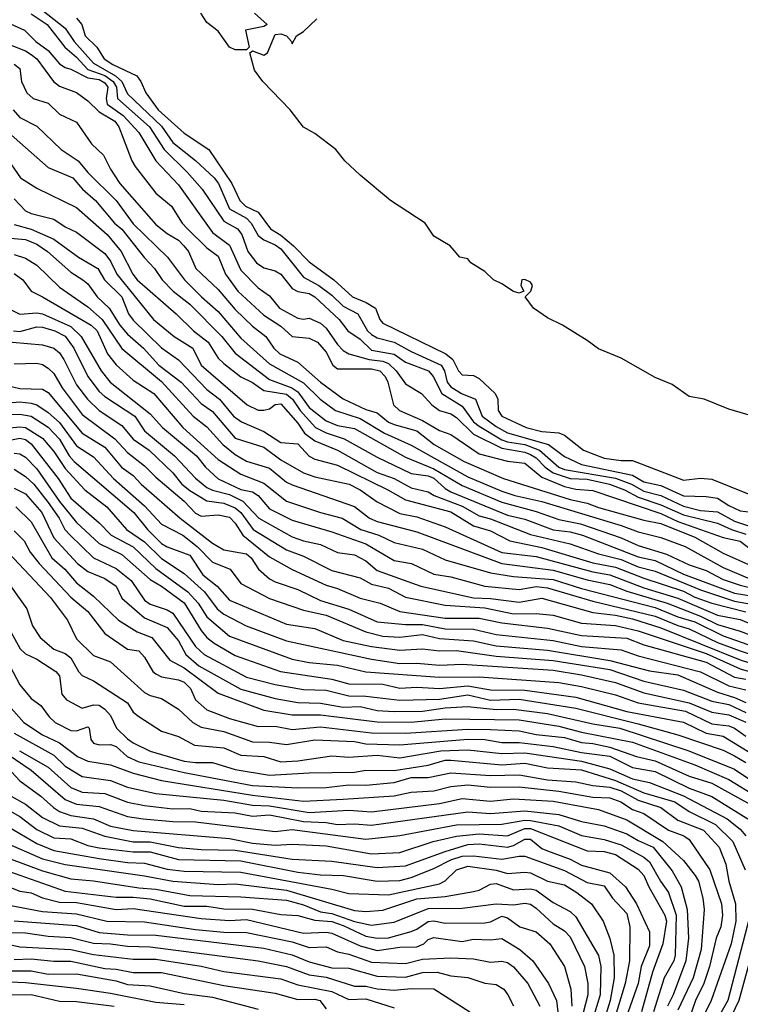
# Model space of a CAD drawing. Header units: metres. Extents: x -51132 to -49532, y -231222 to -229437.
# Tile 277 of 656: x -50952 to -50889, y -230052 to -229965. Entities that reach past the tile are written whole.
import ezdxf

# ---------------------------------------------------------------- set-up
doc = ezdxf.new("R2010")
doc.units = ezdxf.units.M
for name, color, linetype in [('CONTOUR_HALF', 8, 'Continuous'), ('CONTOUR_INDEX', 1, 'Continuous'), ('CONTOUR_INTER', 3, 'Continuous')]:
    doc.layers.add(name, color=color, linetype=linetype)

msp = doc.modelspace()

# ---------------------------------------------------------------- linework, layer by layer
at = {"layer": 'CONTOUR_HALF'}
for points, elevation in [([(-50954.997, -229964.259), (-50951.668, -229965.759), (-50950.647, -229966.759), (-50949.58, -229967.548), (-50948.58, -229968.719), (-50948.08, -229969.043), (-50947.58, -229969.173), (-50946.08, -229969.941), (-50945.08, -229970.098), (-50944.58, -229970.378), (-50944.324, -229970.759), (-50944.471, -229971.759), (-50944.375, -229972.259), (-50942.951, -229973.259), (-50941.58, -229974.78), (-50940.08, -229977.249), (-50938.08, -229979.391), (-50935.08, -229983.572), (-50933.58, -229984.706), (-50932.58, -229986.899), (-50931.08, -229988.466), (-50930.08, -229989.162), (-50929.187, -229990.259), (-50927.58, -229991.137), (-50927.08, -229991.21), (-50926.58, -229991.115), (-50925.58, -229991.576), (-50925.08, -229992.022), (-50924.08, -229993.456), (-50923.58, -229993.972), (-50923.08, -229994.259), (-50921.27, -229994.759), (-50920.08, -229994.919), (-50919.58, -229995.127), (-50918.911, -229995.759), (-50918.08, -229996.93), (-50916.66, -229997.759), (-50915.749, -229998.759), (-50915.082, -229999.259), (-50914.08, -229999.573), (-50913.58, -229999.877), (-50912.08, -230001.352), (-50909.58, -230002.587), (-50907.58, -230002.942), (-50907.08, -230003.138), (-50906.58, -230003.442), (-50905.782, -230004.259), (-50905.08, -230004.772), (-50903.58, -230005.247), (-50902.08, -230005.318), (-50900.114, -230005.759), (-50898.784, -230006.259), (-50897.58, -230006.907), (-50895.58, -230007.575), (-50893.58, -230008.474), (-50890.58, -230009.185), (-50889.357, -230009.759), (-50888.08, -230010.159)], 11.5), ([(-50950.58, -229963.607), (-50948.08, -229965.566), (-50947.277, -229966.759), (-50945.58, -229968.642), (-50943.64, -229969.759), (-50943.086, -229970.259), (-50942.58, -229971.356), (-50939.58, -229974.204), (-50938.58, -229975.658), (-50936.58, -229977.227), (-50934.948, -229978.759), (-50934.571, -229979.259), (-50933.58, -229981.482), (-50932.08, -229982.311), (-50931.684, -229982.759), (-50931.08, -229983.837), (-50930.58, -229984.227), (-50929.58, -229984.656), (-50929.08, -229985.021), (-50927.08, -229987.518), (-50925.706, -229988.259), (-50924.58, -229989.11), (-50923.58, -229990.067), (-50922.277, -229990.759), (-50921.428, -229992.259), (-50921.08, -229992.581), (-50920.58, -229992.861), (-50919.08, -229993.238), (-50917.58, -229994.078), (-50914.949, -229995.259), (-50914.648, -229995.759), (-50914.421, -229996.759), (-50914.08, -229997.168), (-50913.159, -229997.759), (-50911.904, -229998.259), (-50911.331, -229999.759), (-50910.08, -230000.69), (-50909.08, -230001.23), (-50905.473, -230002.259), (-50904.08, -230003.319), (-50902.58, -230004.018), (-50898.08, -230004.969), (-50897.08, -230005.544), (-50895.58, -230005.89), (-50893.58, -230006.793), (-50891.58, -230006.849), (-50890.58, -230007.007), (-50889.58, -230007.648), (-50888.58, -230008.105), (-50887.08, -230008.298)], 10.5), ([(-50952.58, -229968.744), (-50952.08, -229969.13), (-50951.917, -229970.259), (-50951.455, -229971.259), (-50950.886, -229971.759), (-50949.58, -229972.167), (-50948.58, -229973.16), (-50947.08, -229973.848), (-50945.748, -229975.759), (-50944.69, -229976.759), (-50944.08, -229978.001), (-50943.249, -229979.259), (-50940.08, -229982.869), (-50939.08, -229983.667), (-50938.086, -229984.259), (-50937.61, -229984.759), (-50937.191, -229985.259), (-50936.55, -229986.759), (-50934.58, -229988.59), (-50933.08, -229990.365), (-50931.58, -229991.825), (-50930.401, -229992.759), (-50929.68, -229993.759), (-50929.147, -229994.259), (-50927.58, -229994.998), (-50925.578, -229996.759), (-50923.58, -229998.226), (-50921.58, -229999.192), (-50920.58, -229999.459), (-50919.58, -230000.291), (-50919.08, -230000.515), (-50917.08, -230001.061), (-50915.569, -230002.259), (-50912.924, -230003.759), (-50909.434, -230005.259), (-50903.58, -230007.118), (-50902.08, -230007.424), (-50901.08, -230007.823), (-50897.08, -230008.933), (-50895.58, -230009.226), (-50892.58, -230010.432), (-50890.08, -230011.846), (-50887.58, -230012.966)], 12.5), ([(-50953.074, -229974.759), (-50949.58, -229977.853), (-50947.41, -229978.759), (-50946.549, -229979.759), (-50945.393, -229980.759), (-50943.718, -229982.759), (-50943.08, -229983.294), (-50941.08, -229985.826), (-50940.192, -229986.759), (-50939.537, -229987.759), (-50938.571, -229988.759), (-50937.08, -229989.89), (-50934.255, -229992.759), (-50933.08, -229994.218), (-50930.08, -229996.547), (-50928.112, -229997.259), (-50927.58, -229997.623), (-50926.58, -229998.989), (-50925.08, -230000.191), (-50924.08, -230000.588), (-50922.58, -230000.857), (-50918.08, -230003.386), (-50915.58, -230004.422), (-50913.08, -230005.871), (-50909.58, -230007.358), (-50906.58, -230008.177), (-50904.58, -230008.863), (-50902.672, -230009.259), (-50899.08, -230010.496), (-50897.58, -230011.162), (-50895.08, -230011.923), (-50893.08, -230012.873), (-50891.58, -230013.364), (-50890.08, -230014.17), (-50888.58, -230014.674), (-50886.08, -230015.292)], 13.5), ([(-50952.58, -229980.621), (-50951.58, -229981.659), (-50951.08, -229981.912), (-50949.08, -229982.408), (-50948.08, -229983.068), (-50947.08, -229983.536), (-50944.58, -229985.438), (-50944.08, -229986.1), (-50943.517, -229987.259), (-50940.275, -229991.259), (-50938.472, -229992.759), (-50936.811, -229993.759), (-50936.08, -229995.272), (-50932.046, -229998.759), (-50931.08, -229999.233), (-50930.58, -229999.238), (-50930.08, -229999.129), (-50929.58, -229998.752), (-50929.08, -229998.683), (-50927.58, -230000.373), (-50926.982, -230001.259), (-50926.08, -230001.938), (-50924.08, -230002.762), (-50920.58, -230004.726), (-50919.08, -230005.247), (-50917.58, -230006.069), (-50916.08, -230006.443), (-50915.562, -230006.759), (-50913.08, -230007.706), (-50911.58, -230008.55), (-50910.58, -230008.813), (-50907.08, -230010.193), (-50903.58, -230011.017), (-50901.08, -230011.913), (-50899.08, -230012.399), (-50897.58, -230013.059), (-50896.08, -230013.431), (-50892.08, -230015.078), (-50889.08, -230016.08), (-50887.58, -230016.349)], 14.5), ([(-50953.58, -229984.014), (-50951.58, -229984.209), (-50950.58, -229984.622), (-50949.63, -229985.259), (-50947.58, -229987.089), (-50946.512, -229987.759), (-50946.08, -229988.115), (-50945.24, -229989.259), (-50944.189, -229990.259), (-50943.252, -229991.759), (-50942.58, -229992.526), (-50941.167, -229993.759), (-50939.827, -229995.259), (-50937.845, -229996.759), (-50936.08, -229998.64), (-50935.08, -229999.358), (-50933.08, -230001.699), (-50930.58, -230002.51), (-50929.08, -230003.622), (-50927.08, -230004.752), (-50926.08, -230005.104), (-50923.037, -230005.759), (-50922.071, -230006.259), (-50920.58, -230007.327), (-50918.58, -230008.359), (-50917.08, -230008.629), (-50914.58, -230009.532), (-50909.58, -230011.773), (-50906.58, -230012.138), (-50901.58, -230013.49), (-50900.08, -230013.746), (-50897.08, -230014.887), (-50894.08, -230015.805), (-50890.58, -230017.297), (-50888.58, -230017.69), (-50883.58, -230019.762)], 15.5), ([(-50952.58, -229987.18), (-50951.807, -229987.759), (-50951.08, -229988.764), (-50950.08, -229989.236), (-50945.784, -229991.759), (-50945.249, -229992.259), (-50944.34, -229994.259), (-50943.58, -229995.245), (-50942.08, -229996.594), (-50940.248, -229997.759), (-50937.708, -230000.759), (-50934.58, -230003.576), (-50932.58, -230004.876), (-50930.58, -230005.685), (-50928.58, -230007.252), (-50925.58, -230008.271), (-50923.655, -230008.759), (-50922.006, -230009.759), (-50920.426, -230010.259), (-50919.08, -230010.9), (-50916.58, -230011.499), (-50914.58, -230012.426), (-50910.58, -230013.566), (-50908.58, -230013.884), (-50905.08, -230014.16), (-50902.58, -230014.953), (-50896.08, -230016.631), (-50894.08, -230017.451), (-50892.58, -230017.879), (-50890.08, -230019.14), (-50884.08, -230021.246)], 16.5), ([(-50952.624, -229992.259), (-50952.08, -229992.307), (-50950.58, -229991.88), (-50950.08, -229991.925), (-50948.972, -229992.259), (-50948.08, -229992.728), (-50947.309, -229993.759), (-50946.064, -229996.259), (-50945.08, -229997.581), (-50944.58, -229998.03), (-50941.942, -229999.759), (-50941.08, -230001.06), (-50938.451, -230003.259), (-50936.58, -230005.23), (-50935.58, -230006.05), (-50935.08, -230006.297), (-50933.58, -230006.676), (-50932.413, -230007.259), (-50931.01, -230008.759), (-50928.08, -230010.388), (-50927.08, -230010.76), (-50925.58, -230011.084), (-50924.08, -230011.782), (-50922.58, -230011.989), (-50921.58, -230012.519), (-50920.58, -230013.373), (-50916.746, -230014.759), (-50912.08, -230015.77), (-50910.58, -230015.83), (-50908.08, -230016.17), (-50906.08, -230015.817), (-50901.58, -230017.083), (-50899.58, -230017.308), (-50898.08, -230017.642), (-50895.58, -230018.421), (-50888.58, -230021.237), (-50884.58, -230022.523)], 17.5), ([(-50952.58, -229995.146), (-50950.58, -229995.107), (-50950.08, -229995.222), (-50949.58, -229995.534), (-50949.08, -229995.995), (-50948.349, -229997.259), (-50946.58, -229999.608), (-50943.696, -230001.759), (-50942.58, -230002.976), (-50941.08, -230004.155), (-50940.08, -230005.153), (-50937.583, -230007.259), (-50936.58, -230008.307), (-50936.08, -230008.594), (-50934.58, -230008.463), (-50933.58, -230008.661), (-50933.08, -230009.199), (-50932.414, -230010.259), (-50930.08, -230012.178), (-50928.08, -230013.294), (-50925.08, -230014.669), (-50924.08, -230014.961), (-50922.08, -230015.814), (-50920.316, -230016.259), (-50918.58, -230016.991), (-50914.58, -230017.577), (-50911.58, -230017.577), (-50909.58, -230017.977), (-50905.58, -230018.441), (-50902.58, -230019.088), (-50898.58, -230019.344), (-50897.08, -230019.931), (-50891.58, -230021.454), (-50889.08, -230022.758), (-50888.08, -230022.931)], 18.5), ([(-50953.08, -229998.592), (-50952.08, -229998.493), (-50951.08, -229998.632), (-50950.58, -229998.772), (-50949.58, -229999.434), (-50948.58, -230000.327), (-50947.08, -230002.379), (-50945.58, -230003.363), (-50943.821, -230005.259), (-50941.08, -230007.669), (-50939.58, -230009.297), (-50937.71, -230010.259), (-50936.436, -230011.259), (-50935.08, -230012.636), (-50933.54, -230013.259), (-50932.58, -230014.518), (-50930.08, -230015.843), (-50927.08, -230016.859), (-50925.08, -230017.304), (-50921.592, -230018.759), (-50920.08, -230019.159), (-50918.58, -230019.25), (-50916.58, -230018.999), (-50915.08, -230019.36), (-50912.08, -230019.569), (-50910.08, -230020.015), (-50905.58, -230020.389), (-50900.08, -230021.296), (-50896.58, -230022.218), (-50894.08, -230022.565), (-50890.58, -230024.098), (-50889.08, -230024.555), (-50888.08, -230025.008)], 19.5), ([(-50953.58, -230000.857), (-50952.08, -230000.692), (-50951.58, -230000.752), (-50950.08, -230001.704), (-50949.08, -230002.866), (-50948.08, -230004.38), (-50946.33, -230006.259), (-50944.395, -230007.759), (-50942.667, -230009.759), (-50941.08, -230010.841), (-50939.58, -230012.311), (-50937.58, -230013.628), (-50935.787, -230015.259), (-50934.673, -230016.759), (-50934.08, -230017.213), (-50932.11, -230018.259), (-50928.58, -230019.57), (-50921.08, -230021.188), (-50918.58, -230021.556), (-50917.08, -230021.537), (-50915.08, -230021.702), (-50913.08, -230021.614), (-50905.08, -230022.14), (-50902.58, -230022.555), (-50899.58, -230023.238), (-50897.08, -230024.15), (-50893.08, -230025.025), (-50891.08, -230025.849), (-50889.58, -230026.096), (-50888.08, -230026.723)], 20.5), ([(-50952.58, -230003.021), (-50952.08, -230003.097), (-50951.58, -230003.381), (-50950.58, -230004.395), (-50948.58, -230007.282), (-50947.08, -230009.148), (-50945.08, -230010.994), (-50943.08, -230011.948), (-50940.58, -230014.164), (-50939.58, -230014.737), (-50937.58, -230016.23), (-50936.08, -230018.666), (-50935.58, -230019.281), (-50934.93, -230019.759), (-50933.08, -230020.872), (-50929.087, -230022.259), (-50924.58, -230022.934), (-50923.08, -230023.356), (-50920.08, -230023.385), (-50918.58, -230023.74), (-50917.08, -230023.645), (-50915.08, -230023.756), (-50912.58, -230023.534), (-50910.58, -230023.874), (-50907.58, -230023.915), (-50903.08, -230024.538), (-50898.58, -230025.789), (-50893.58, -230026.749), (-50891.58, -230027.717), (-50890.08, -230027.979), (-50886.08, -230030.441)], 21.5), ([(-50952.58, -230006.1), (-50951.58, -230006.601), (-50950.138, -230008.259), (-50949.08, -230010.489), (-50946.974, -230012.759), (-50946.08, -230013.442), (-50944.58, -230014.067), (-50943.592, -230014.759), (-50943.08, -230015.807), (-50941.08, -230017.532), (-50939.08, -230018.378), (-50938.08, -230019.553), (-50937.427, -230020.759), (-50936.292, -230021.759), (-50932.58, -230023.839), (-50929.58, -230024.653), (-50927.58, -230024.998), (-50925.58, -230025.074), (-50923.58, -230025.399), (-50922.08, -230025.351), (-50920.58, -230025.706), (-50919.08, -230025.79), (-50916.58, -230025.758), (-50914.58, -230025.463), (-50912.58, -230025.35), (-50910.08, -230025.617), (-50908.58, -230025.59), (-50905.58, -230025.959), (-50901.58, -230026.888), (-50899.192, -230027.259), (-50893.125, -230029.259), (-50889.08, -230030.864), (-50884.802, -230033.759)], 22.5), ([(-50952.58, -230009.862), (-50951.689, -230010.759), (-50951.147, -230011.759), (-50950.37, -230012.759), (-50947.58, -230015.727), (-50946.08, -230016.969), (-50944.58, -230018.934), (-50942.58, -230020.303), (-50941.58, -230020.446), (-50941.08, -230021.002), (-50940.36, -230022.259), (-50940.08, -230022.489), (-50939.58, -230022.75), (-50938.08, -230022.993), (-50937.58, -230023.207), (-50937.038, -230023.759), (-50936.574, -230024.759), (-50935.58, -230025.662), (-50933.58, -230026.415), (-50931.08, -230027.118), (-50929.58, -230027.095), (-50928.08, -230027.382), (-50925.58, -230027.145), (-50921.08, -230027.688), (-50918.08, -230027.714), (-50912.58, -230027.347), (-50910.58, -230027.367), (-50908.08, -230027.509), (-50906.58, -230027.836), (-50904.08, -230028.073), (-50902.58, -230028.536), (-50901.58, -230028.618), (-50900.08, -230028.949), (-50897.723, -230029.759), (-50896.08, -230030.137), (-50893.08, -230031.504), (-50891.08, -230032.118), (-50887.08, -230034.324)], 23.5), ([(-50953.58, -230013.79), (-50951.451, -230016.759), (-50950.965, -230018.259), (-50950.278, -230019.259), (-50949.08, -230020.315), (-50948.08, -230020.682), (-50947.58, -230021.061), (-50946.912, -230022.259), (-50946.58, -230022.611), (-50945.58, -230023.091), (-50942.58, -230025.038), (-50942.08, -230025.851), (-50941.58, -230026.235), (-50939.58, -230027.527), (-50938.08, -230028.006), (-50936.689, -230028.759), (-50934.08, -230029.003), (-50932.58, -230029.635), (-50930.58, -230029.766), (-50929.08, -230030.237), (-50927.58, -230030.155), (-50924.58, -230029.71), (-50923.08, -230029.82), (-50920.58, -230029.647), (-50918.58, -230029.868), (-50914.981, -230029.259), (-50912.58, -230029.162), (-50909.58, -230029.508), (-50907.58, -230029.445), (-50902.58, -230030.166), (-50900.08, -230030.858), (-50898.08, -230031.737), (-50896.58, -230032.039), (-50893.58, -230033.24), (-50889.731, -230035.259), (-50888.58, -230036.155), (-50888.08, -230036.759)], 24.5), ([(-50952.958, -230021.759), (-50952.08, -230023.449), (-50951.08, -230024.637), (-50950.205, -230025.259), (-50949.494, -230026.259), (-50948.965, -230026.759), (-50947.58, -230027.469), (-50947.08, -230027.5), (-50946.08, -230027.158), (-50945.959, -230027.259), (-50945.825, -230028.259), (-50945.58, -230028.575), (-50945.08, -230028.737), (-50944.08, -230028.716), (-50943.58, -230028.886), (-50942.623, -230029.759), (-50941.58, -230030.232), (-50937.58, -230031.176), (-50931.58, -230032.312), (-50927.58, -230032.523), (-50925.08, -230032.483), (-50923.08, -230032.254), (-50921.58, -230032.292), (-50919.08, -230032.066), (-50917.58, -230031.611), (-50916.08, -230031.62), (-50914.08, -230031.187), (-50910.58, -230031.426), (-50908.08, -230031.378), (-50905.58, -230031.805), (-50903.08, -230032.005), (-50901.58, -230032.327), (-50900.08, -230032.463), (-50899.08, -230032.784), (-50897.58, -230033.621), (-50895.587, -230034.259), (-50894.08, -230035.378), (-50891.827, -230036.259), (-50890.451, -230037.759), (-50889.854, -230039.259), (-50889.603, -230040.759), (-50888.991, -230042.759), (-50888.965, -230044.259), (-50889.399, -230046.259), (-50891.133, -230051.259), (-50892.08, -230053.164)], 25.5), ([(-50958.016, -230026.259), (-50951.08, -230030.971), (-50948.08, -230033.554), (-50947.08, -230033.965), (-50945.08, -230034.176), (-50942.58, -230035.043), (-50941.195, -230035.259), (-50938.58, -230035.502), (-50936.58, -230035.52), (-50929.58, -230036.379), (-50928.08, -230036.207), (-50921.58, -230037.058), (-50918.58, -230036.72), (-50913.58, -230035.787), (-50909.58, -230035.713), (-50907.58, -230035.364), (-50907.08, -230035.395), (-50904.58, -230035.879), (-50902.58, -230036.72), (-50900.58, -230037.076), (-50899.08, -230037.556), (-50897.08, -230038.621), (-50896.58, -230039.036), (-50895.621, -230040.759), (-50894.912, -230041.759), (-50894.224, -230043.759), (-50894.315, -230047.259), (-50894.451, -230047.759), (-50895.295, -230049.259), (-50896.228, -230052.259)], 27.5), ([(-50952.58, -230027.708), (-50949.08, -230029.643), (-50948.08, -230030.611), (-50946.58, -230031.524), (-50944.08, -230031.865), (-50942.58, -230032.449), (-50940.08, -230033.012), (-50934.08, -230033.623), (-50931.58, -230034.042), (-50930.08, -230034.105), (-50926.58, -230034.695), (-50923.08, -230034.492), (-50921.08, -230034.636), (-50915.08, -230033.907), (-50913.08, -230033.474), (-50910.58, -230033.684), (-50908.58, -230033.505), (-50905.08, -230033.701), (-50901.08, -230034.435), (-50898.58, -230035.355), (-50895.403, -230037.259), (-50893.58, -230038.937), (-50892.548, -230040.259), (-50892.277, -230040.759), (-50891.877, -230042.259), (-50891.761, -230043.259), (-50892.036, -230046.759), (-50892.727, -230049.259), (-50894.08, -230052.104)], 26.5), ([(-50952.832, -230033.259), (-50951.58, -230033.972), (-50950.08, -230035.148), (-50948.58, -230035.858), (-50946.58, -230036.068), (-50944.58, -230036.772), (-50942.08, -230037.267), (-50940.58, -230037.29), (-50938.08, -230037.777), (-50936.08, -230037.961), (-50933.08, -230038.013), (-50928.08, -230038.823), (-50924.58, -230038.983), (-50920.58, -230039.554), (-50918.08, -230039.395), (-50914.58, -230038.12), (-50912.58, -230037.53), (-50911.58, -230037.452), (-50909.08, -230037.742), (-50908.58, -230037.617), (-50907.58, -230037.038), (-50907.08, -230037.035), (-50906.08, -230037.855), (-50905.58, -230038.074), (-50903.58, -230038.817), (-50902.58, -230039.331), (-50900.08, -230040.012), (-50898.702, -230041.259), (-50897.729, -230042.759), (-50896.58, -230045.204), (-50896.58, -230046.437), (-50897.303, -230048.259), (-50897.571, -230049.759), (-50898.803, -230053.259)], 28.5), ([(-50953.58, -230035.679), (-50950.58, -230037.417), (-50949.08, -230038.04), (-50945.08, -230038.748), (-50942.58, -230039.098), (-50941.08, -230039.174), (-50939.08, -230039.697), (-50937.58, -230039.87), (-50932.58, -230039.969), (-50924.58, -230041.444), (-50923.08, -230041.846), (-50919.58, -230041.955), (-50915.08, -230040.974), (-50914.58, -230040.722), (-50913.58, -230039.74), (-50912.58, -230039.431), (-50910.08, -230039.791), (-50909.08, -230040.07), (-50907.58, -230039.946), (-50907.08, -230040.02), (-50905.58, -230040.742), (-50904.08, -230041.085), (-50902.971, -230041.759), (-50901.704, -230042.759), (-50900.65, -230044.259), (-50900.08, -230045.809), (-50899.715, -230047.259), (-50899.688, -230049.259), (-50900.039, -230051.259), (-50900.665, -230053.259)], 29.5), ([(-50953.08, -230038.719), (-50950.08, -230039.846), (-50947.58, -230040.535), (-50945.58, -230040.711), (-50941.58, -230041.347), (-50940.08, -230041.441), (-50937.08, -230042.007), (-50932.58, -230042.133), (-50928.58, -230042.43), (-50927.08, -230042.842), (-50925.58, -230043.445), (-50924.58, -230043.589), (-50922.58, -230044.313), (-50921.08, -230044.633), (-50919.08, -230044.361), (-50916.08, -230043.169), (-50913.08, -230043.123), (-50910.08, -230042.755), (-50908.58, -230042.847), (-50907.58, -230042.673), (-50907.08, -230042.771), (-50906.58, -230043.12), (-50905.08, -230044.512), (-50904.08, -230045.119), (-50903.58, -230045.649), (-50902.296, -230048.259), (-50902.005, -230049.759), (-50902.01, -230050.759), (-50902.662, -230053.259)], 30.5), ([(-50953.58, -230041.039), (-50952.08, -230041.629), (-50951.08, -230041.791), (-50950.08, -230042.209), (-50948.58, -230042.606), (-50947.08, -230042.615), (-50943.58, -230043.249), (-50942.08, -230043.164), (-50936.08, -230044.025), (-50933.58, -230044.217), (-50932.08, -230044.133), (-50927.08, -230045.332), (-50925.08, -230045.245), (-50924.58, -230045.329), (-50922.08, -230046.462), (-50920.58, -230046.845), (-50918.58, -230046.559), (-50917.08, -230046.537), (-50916.478, -230046.259), (-50916.08, -230045.893), (-50915.58, -230045.72), (-50913.08, -230046.08), (-50912.08, -230045.868), (-50910.58, -230045.927), (-50909.58, -230045.79), (-50908.017, -230046.759), (-50906.871, -230047.759), (-50905.485, -230049.759), (-50904.782, -230051.259), (-50904.613, -230052.759)], 31.5), ([(-50952.58, -230044.24), (-50947.08, -230044.666), (-50945.08, -230045.286), (-50942.58, -230045.476), (-50940.08, -230045.506), (-50930.58, -230046.666), (-50928.08, -230047.244), (-50926.58, -230047.867), (-50924.58, -230048.39), (-50923.08, -230048.419), (-50920.58, -230049.111), (-50918.08, -230049.205), (-50916.58, -230048.795), (-50915.298, -230048.759), (-50914.08, -230049.085), (-50912.58, -230049.241), (-50911.08, -230049.727), (-50910.08, -230049.864), (-50909.427, -230050.259), (-50909.051, -230050.759), (-50908.58, -230051.731)], 32.5), ([(-50954.58, -230045.972), (-50952.08, -230046.525), (-50947.58, -230046.783), (-50945.58, -230047.201), (-50942.08, -230047.619), (-50940.08, -230047.636), (-50936.08, -230048.227), (-50934.08, -230048.701), (-50929.08, -230049.366), (-50927.58, -230049.893), (-50924.58, -230050.479), (-50923.08, -230051.172), (-50921.58, -230051.124), (-50919.08, -230051.922)], 33.5), ([(-50887.477, -230046.759), (-50888.701, -230051.259), (-50890.373, -230054.759)], 24.5), ([(-50953.08, -230048.639), (-50951.08, -230048.638), (-50949.58, -230048.952), (-50947.08, -230048.925), (-50943.58, -230049.526), (-50942.58, -230049.864), (-50940.58, -230049.977), (-50937.58, -230050.652), (-50935.08, -230050.962), (-50931.08, -230052.04)], 34.5), ([(-50953.58, -230050.756), (-50951.08, -230050.727), (-50948.58, -230051.313), (-50947.08, -230051.365), (-50943.764, -230051.759)], 35.5)]:
    msp.add_lwpolyline(points, dxfattribs=dict(at, elevation=elevation))
at = {"layer": 'CONTOUR_INDEX'}
for points, elevation in [([(-50931.4, -229964.259), (-50930.283, -229965.259), (-50930.58, -229965.437), (-50932.18, -229965.759), (-50931.87, -229967.259), (-50932.08, -229967.49), (-50933.08, -229967.479), (-50933.58, -229967.244), (-50934.58, -229965.83), (-50935.58, -229965.061), (-50936.107, -229964.259)], 10), ([(-50947.08, -229964.701), (-50946.596, -229965.259), (-50946.311, -229966.259), (-50945.295, -229967.259), (-50944.626, -229968.259), (-50943.887, -229968.759), (-50941.745, -229969.759), (-50941.391, -229970.259), (-50940.956, -229971.259), (-50939.87, -229972.759), (-50937.58, -229974.818), (-50935.402, -229976.259), (-50933.387, -229979.259), (-50932.695, -229980.759), (-50932.184, -229981.259), (-50931.08, -229981.775), (-50929.985, -229983.259), (-50929.08, -229983.821), (-50927.945, -229984.759), (-50926.58, -229986.153), (-50924.393, -229987.759), (-50922.757, -229989.259), (-50921.552, -229989.759), (-50920.741, -229990.259), (-50920.357, -229991.259), (-50920.08, -229991.567), (-50914.533, -229994.259), (-50913.908, -229994.759), (-50913.42, -229995.759), (-50913.08, -229996.114), (-50912.08, -229996.194), (-50911.58, -229996.449), (-50910.167, -229997.759), (-50909.956, -229998.259), (-50909.905, -229999.259), (-50909.59, -229999.759), (-50907.461, -230000.759), (-50906.08, -230001.118), (-50904.58, -230001.244), (-50904.08, -230001.428), (-50902.409, -230002.759), (-50900.58, -230003.465), (-50899.08, -230003.685), (-50898.08, -230003.67), (-50893.58, -230005.414), (-50892.08, -230005.238), (-50891.08, -230005.331), (-50886.08, -230007.359)], 10), ([(-50887.58, -229999.729), (-50889.58, -229999.157), (-50891.765, -229998.259), (-50893.08, -229998.027), (-50894.58, -229996.979), (-50896.08, -229996.351), (-50899.08, -229994.662), (-50901.08, -229993.822), (-50902.08, -229993.083), (-50904.252, -229991.759), (-50905.58, -229991.099), (-50906.813, -229990.259), (-50907.532, -229989.259), (-50907.052, -229988.759), (-50906.899, -229988.259), (-50907.08, -229987.942), (-50907.58, -229987.71), (-50907.832, -229987.759), (-50907.932, -229988.259), (-50907.644, -229988.759), (-50908.08, -229988.913), (-50908.58, -229988.777), (-50909.58, -229988.091), (-50910.32, -229987.759), (-50911.08, -229987.029), (-50912.32, -229986.259), (-50912.58, -229985.894), (-50913.283, -229985.759), (-50914.159, -229984.759), (-50915.58, -229983.888), (-50916.345, -229982.759), (-50919.417, -229980.759), (-50922.08, -229978.538), (-50923.434, -229977.259), (-50924.22, -229976.259), (-50926.08, -229974.868), (-50927.08, -229974.297), (-50928.254, -229972.759), (-50930.668, -229970.259), (-50931.398, -229969.259), (-50931.801, -229967.759), (-50931.58, -229967.557), (-50930.58, -229967.943), (-50930.249, -229967.759), (-50929.58, -229966.129), (-50929.08, -229966.06), (-50928.58, -229966.26), (-50928.116, -229966.759), (-50928.08, -229966.945), (-50927.675, -229966.259), (-50927.08, -229965.877), (-50925.904, -229964.759)], 10), ([(-50952.58, -229982.861), (-50951.08, -229983.276), (-50949.08, -229984.161), (-50946.906, -229985.759), (-50945.195, -229986.759), (-50944.618, -229987.759), (-50943.081, -229989.259), (-50942.49, -229990.759), (-50942.08, -229991.312), (-50939.58, -229993.738), (-50938.08, -229994.805), (-50935.58, -229997.414), (-50934.472, -229998.259), (-50933.232, -229999.759), (-50932.535, -230000.259), (-50930.58, -230001.107), (-50929.08, -230002.073), (-50927.58, -230002.21), (-50926.58, -230003.277), (-50926.08, -230003.559), (-50924.08, -230004.087), (-50919.632, -230006.259), (-50918.08, -230007.138), (-50914.08, -230008.184), (-50912.08, -230009.446), (-50910.58, -230009.867), (-50908.877, -230010.759), (-50906.08, -230011.344), (-50901.58, -230012.681), (-50899.58, -230013.064), (-50897.08, -230014.054), (-50893.58, -230015.199), (-50892.58, -230015.707), (-50891.08, -230016.249), (-50888.08, -230017.021)], 15), ([(-50953.58, -229999.662), (-50952.08, -229999.597), (-50951.08, -229999.752), (-50949.58, -230000.737), (-50948.58, -230001.782), (-50947.732, -230003.259), (-50947.288, -230003.759), (-50942.012, -230008.259), (-50940.821, -230009.759), (-50939.58, -230010.975), (-50939.08, -230011.278), (-50937.08, -230012.008), (-50935.935, -230013.759), (-50934.676, -230014.759), (-50933.58, -230015.991), (-50928.58, -230018.103), (-50926.08, -230018.493), (-50923.58, -230019.54), (-50921.08, -230020.077), (-50918.58, -230020.381), (-50916.58, -230020.27), (-50915.08, -230020.436), (-50913.58, -230020.419), (-50910.08, -230020.919), (-50905.08, -230021.292), (-50900.08, -230022.097), (-50897.08, -230023.11), (-50893.58, -230023.917), (-50891.08, -230024.888), (-50889.58, -230025.175), (-50888.08, -230025.882)], 20), ([(-50952.866, -230018.759), (-50952.04, -230020.259), (-50951.58, -230020.717), (-50950.58, -230021.187), (-50948.892, -230022.259), (-50948.58, -230022.639), (-50948.37, -230024.259), (-50947.944, -230024.759), (-50946.58, -230025.501), (-50945.58, -230025.207), (-50945.08, -230025.233), (-50944.58, -230025.58), (-50944.08, -230026.148), (-50943.541, -230027.259), (-50942.58, -230028.199), (-50942.08, -230028.57), (-50940.58, -230029.279), (-50937.58, -230030.186), (-50936.58, -230030.303), (-50935.08, -230030.277), (-50933.08, -230030.907), (-50930.08, -230031.414), (-50926.58, -230031.197), (-50922.58, -230031.129), (-50921.58, -230030.959), (-50919.08, -230030.982), (-50916.08, -230030.525), (-50914.58, -230030.097), (-50914.08, -230030.07), (-50909.58, -230030.488), (-50907.58, -230030.356), (-50905.58, -230030.762), (-50902.58, -230030.946), (-50899.58, -230031.88), (-50897.08, -230032.957), (-50894.338, -230033.759), (-50893.08, -230034.594), (-50890.772, -230035.759), (-50889.227, -230037.259), (-50888.161, -230039.759)], 25), ([(-50953.58, -230037.265), (-50950.08, -230038.788), (-50948.08, -230039.267), (-50941.08, -230040.265), (-50938.58, -230040.762), (-50934.58, -230041.05), (-50933.08, -230040.975), (-50928.58, -230041.546), (-50922.58, -230043.325), (-50921.58, -230043.427), (-50920.08, -230043.307), (-50917.08, -230042.297), (-50914.58, -230042.108), (-50912.08, -230041.648), (-50911.58, -230041.538), (-50910.58, -230041.003), (-50910.08, -230040.944), (-50908.58, -230041.513), (-50907.08, -230041.433), (-50906.58, -230041.55), (-50905.08, -230042.638), (-50903.58, -230043.408), (-50903.08, -230043.889), (-50901.08, -230047.291), (-50900.87, -230048.259), (-50900.933, -230050.759), (-50901.707, -230053.259)], 30), ([(-50887.58, -230043.259), (-50889.685, -230051.259), (-50891.101, -230053.759)], 25), ([(-50955.58, -230049.491), (-50951.58, -230049.665), (-50947.08, -230050.17), (-50944.08, -230050.61), (-50940.08, -230051.421), (-50937.58, -230051.617)], 35)]:
    msp.add_lwpolyline(points, dxfattribs=dict(at, elevation=elevation))
at = {"layer": 'CONTOUR_INTER'}
for points, elevation in [([(-50951.08, -229964.305), (-50949.645, -229965.259), (-50948.115, -229967.259), (-50947.08, -229968.125), (-50946.08, -229969.218), (-50944.58, -229969.753), (-50943.84, -229970.259), (-50943.559, -229970.759), (-50943.449, -229971.759), (-50940.655, -229974.259), (-50939.355, -229976.259), (-50937.325, -229978.259), (-50936.009, -229979.759), (-50934.08, -229982.59), (-50932.875, -229983.259), (-50932.506, -229983.759), (-50931.973, -229985.259), (-50931.223, -229986.259), (-50930.58, -229986.692), (-50929.58, -229986.95), (-50929.08, -229987.263), (-50928.08, -229988.522), (-50927.58, -229988.769), (-50926.58, -229988.966), (-50926.08, -229989.243), (-50923.927, -229991.259), (-50923.17, -229992.259), (-50922.08, -229992.981), (-50921.08, -229993.943), (-50919.08, -229994.297), (-50918.08, -229995.002), (-50916.058, -229995.759), (-50915.655, -229996.259), (-50914.889, -229997.759), (-50913.08, -229998.882), (-50912.093, -230000.259), (-50911.58, -230000.651), (-50909.58, -230001.843), (-50909.08, -230002.04), (-50907.58, -230002.276), (-50906.266, -230002.759), (-50904.58, -230004.275), (-50904.08, -230004.459), (-50899.58, -230005.228), (-50898.163, -230005.759), (-50897.08, -230006.367), (-50895.58, -230006.758), (-50893.58, -230007.689), (-50892.08, -230008.087), (-50890.58, -230008.211), (-50889.08, -230009.014), (-50887.58, -230009.529)], 11), ([(-50953.08, -229966.97), (-50951.58, -229967.562), (-50951.08, -229967.88), (-50950.572, -229968.259), (-50949.095, -229970.259), (-50948.58, -229970.688), (-50947.08, -229971.238), (-50946.08, -229971.977), (-50945.08, -229972.934), (-50943.696, -229973.759), (-50943.35, -229974.259), (-50942.204, -229977.259), (-50941.906, -229977.759), (-50940.08, -229980.12), (-50938.717, -229981.259), (-50937.752, -229982.759), (-50937.294, -229983.259), (-50935.58, -229984.917), (-50934.58, -229985.67), (-50933.946, -229987.259), (-50932.86, -229988.759), (-50930.58, -229990.856), (-50929.08, -229991.849), (-50928.08, -229992.758), (-50926.58, -229992.881), (-50925.841, -229993.259), (-50925.08, -229994.112), (-50924.479, -229995.259), (-50924.08, -229995.609), (-50921.08, -229995.584), (-50920.336, -229995.759), (-50919.872, -229996.259), (-50919.65, -229996.759), (-50919.132, -229998.759), (-50918.611, -229999.259), (-50916.58, -230000.139), (-50915.08, -230001.035), (-50914.08, -230001.388), (-50911.58, -230003.08), (-50909.08, -230003.738), (-50907.58, -230003.898), (-50906.08, -230005.148), (-50904.08, -230005.971), (-50903.08, -230006.186), (-50901.58, -230006.305), (-50895.58, -230008.349), (-50894.08, -230009.054), (-50890.08, -230010.464), (-50888.58, -230010.785), (-50887.08, -230011.934)], 12), ([(-50952.652, -229972.759), (-50952.08, -229973.455), (-50950.58, -229974.195), (-50948.415, -229976.259), (-50946.915, -229977.259), (-50946.08, -229978.29), (-50943.586, -229980.759), (-50942.08, -229982.802), (-50939.064, -229985.759), (-50937.544, -229987.759), (-50936.068, -229989.259), (-50934.58, -229990.54), (-50932.58, -229992.894), (-50930.08, -229995.14), (-50927.08, -229996.842), (-50925.6, -229998.259), (-50924.262, -229999.259), (-50922.08, -229999.983), (-50919.947, -230001.259), (-50917.58, -230002.334), (-50912.58, -230005.102), (-50909.58, -230006.377), (-50908.458, -230006.759), (-50906.08, -230007.292), (-50899.08, -230009.411), (-50897.58, -230009.969), (-50895.58, -230010.457), (-50893.441, -230011.259), (-50890.08, -230013.107), (-50887.58, -230014.149)], 13), ([(-50953.385, -229976.759), (-50952.009, -229978.759), (-50950.58, -229979.663), (-50947.08, -229981.378), (-50944.379, -229983.759), (-50943.128, -229985.259), (-50942.11, -229987.259), (-50941.719, -229987.759), (-50938.299, -229990.759), (-50936.774, -229992.259), (-50935.473, -229993.259), (-50934.58, -229994.645), (-50934.08, -229995.137), (-50932.58, -229996.303), (-50931.58, -229996.787), (-50930.58, -229997.494), (-50928.58, -229997.825), (-50928.031, -229998.259), (-50927.368, -229999.259), (-50926.001, -230000.759), (-50925.08, -230001.221), (-50923.483, -230001.759), (-50920.58, -230003.385), (-50917.58, -230004.826), (-50916.08, -230005.013), (-50915.58, -230005.236), (-50914.58, -230006.148), (-50914.08, -230006.424), (-50909.08, -230008.484), (-50907.58, -230008.844), (-50905.08, -230009.778), (-50903.58, -230009.973), (-50902.497, -230010.259), (-50897.58, -230012.155), (-50896.08, -230012.494), (-50893.58, -230013.703), (-50889.08, -230015.371), (-50887.08, -230015.7)], 14), ([(-50952.58, -229985.525), (-50951.58, -229985.838), (-50950.58, -229986.451), (-50948.58, -229988.411), (-50946.08, -229990.127), (-50944.802, -229991.259), (-50943.08, -229993.8), (-50939.58, -229996.699), (-50936.808, -229999.759), (-50935.58, -230000.707), (-50934.184, -230002.259), (-50933.08, -230003.155), (-50932.08, -230003.733), (-50930.08, -230004.357), (-50928.58, -230005.576), (-50928.08, -230005.82), (-50922.58, -230007.741), (-50921.26, -230008.759), (-50920.58, -230009.052), (-50917.08, -230009.964), (-50909.58, -230012.759), (-50905.08, -230013.353), (-50902.08, -230014.192), (-50900.08, -230014.599), (-50898.58, -230015.19), (-50895.019, -230016.259), (-50892.08, -230017.396), (-50890.58, -230018.129), (-50888.58, -230018.711), (-50883.58, -230020.626)], 16), ([(-50953.08, -229990.285), (-50952.08, -229990.771), (-50950.58, -229990.673), (-50950.08, -229990.755), (-50947.58, -229991.861), (-50946.655, -229992.759), (-50944.908, -229995.759), (-50944.103, -229996.759), (-50940.58, -229999.565), (-50939.498, -230000.759), (-50936.51, -230003.259), (-50935.716, -230004.259), (-50934.58, -230005.292), (-50932.58, -230006.229), (-50931.58, -230006.449), (-50931.069, -230006.759), (-50930.08, -230007.931), (-50928.08, -230008.932), (-50924.58, -230009.963), (-50921.58, -230011.004), (-50919.08, -230012.495), (-50917.568, -230012.759), (-50915.58, -230013.683), (-50914.08, -230013.923), (-50911.08, -230014.75), (-50908.08, -230015.034), (-50906.58, -230014.788), (-50905.58, -230014.896), (-50901.58, -230016.066), (-50896.08, -230017.384), (-50894.08, -230018.226), (-50893.08, -230018.506), (-50890.58, -230019.723), (-50888.58, -230020.458), (-50884.08, -230021.948)], 17), ([(-50954.08, -229993.121), (-50950.08, -229993.485), (-50949.08, -229993.759), (-50948.58, -229994.196), (-50948.187, -229994.759), (-50947.08, -229997.004), (-50946.1, -229998.259), (-50945.08, -229999.264), (-50943.08, -230000.593), (-50942.08, -230001.794), (-50940.684, -230002.759), (-50938.58, -230004.769), (-50937.78, -230005.759), (-50937.08, -230006.33), (-50935.58, -230007.231), (-50934.08, -230007.433), (-50933.08, -230007.853), (-50932.58, -230008.262), (-50931.499, -230009.759), (-50928.58, -230011.535), (-50927.08, -230012.105), (-50924.58, -230013.362), (-50922.08, -230014.027), (-50921.08, -230014.585), (-50919.58, -230014.926), (-50918.08, -230015.721), (-50914.58, -230016.436), (-50911.08, -230016.673), (-50908.58, -230017.189), (-50906.58, -230017.146), (-50905.08, -230017.297), (-50902.58, -230018.005), (-50899.58, -230018.219), (-50897.58, -230018.687), (-50891.58, -230020.697), (-50888.58, -230022.043), (-50884.58, -230023.223)], 18), ([(-50953.08, -229997.087), (-50952.08, -229997.321), (-50950.08, -229997.374), (-50949.58, -229997.674), (-50946.58, -230001.254), (-50944.58, -230002.488), (-50943.109, -230004.259), (-50942.08, -230005.001), (-50941.385, -230005.759), (-50937.937, -230008.759), (-50935.08, -230010.963), (-50934.08, -230011.538), (-50932.08, -230011.896), (-50931.674, -230012.259), (-50931.043, -230013.259), (-50930.08, -230014.093), (-50929.58, -230014.37), (-50927.58, -230015.03), (-50925.58, -230016.005), (-50923.08, -230016.776), (-50920.58, -230017.883), (-50918.08, -230018.131), (-50916.58, -230018.126), (-50914.58, -230018.497), (-50912.08, -230018.544), (-50910.08, -230019.016), (-50905.08, -230019.548), (-50902.58, -230020.066), (-50899.08, -230020.366), (-50897.58, -230020.897), (-50892.08, -230022.29), (-50889.58, -230023.538), (-50888.08, -230023.876)], 19), ([(-50953.58, -230002.005), (-50952.08, -230001.692), (-50951.58, -230001.829), (-50951.08, -230002.207), (-50948.678, -230005.259), (-50947.58, -230006.987), (-50945.08, -230009.154), (-50944.03, -230010.259), (-50942.08, -230011.271), (-50940.08, -230013.204), (-50937.268, -230015.259), (-50936.343, -230016.259), (-50935.58, -230017.464), (-50933.58, -230019.156), (-50928.08, -230021.18), (-50926.58, -230021.479), (-50924.08, -230021.722), (-50921.58, -230022.306), (-50915.08, -230022.757), (-50911.58, -230022.726), (-50904.58, -230023.249), (-50902.58, -230023.585), (-50899.58, -230024.33), (-50897.58, -230025.03), (-50893.421, -230025.759), (-50891.08, -230026.89), (-50889.58, -230027.064), (-50889.08, -230027.253), (-50888.08, -230027.98)], 21), ([(-50952.58, -230004.444), (-50951.58, -230005.075), (-50950.849, -230005.759), (-50949.58, -230007.387), (-50948.609, -230008.759), (-50948.116, -230009.759), (-50947.627, -230010.259), (-50945.58, -230012.239), (-50943.58, -230013.199), (-50942.262, -230014.259), (-50941.08, -230015.977), (-50940.58, -230016.332), (-50939.08, -230016.832), (-50938.58, -230017.119), (-50936.58, -230020.068), (-50935.814, -230020.759), (-50932.08, -230022.775), (-50929.58, -230023.408), (-50927.08, -230023.862), (-50925.08, -230023.914), (-50923.08, -230024.425), (-50921.58, -230024.455), (-50918.58, -230024.782), (-50915.08, -230024.702), (-50912.58, -230024.318), (-50910.58, -230024.807), (-50908.08, -230024.719), (-50903.08, -230025.511), (-50897.58, -230026.885), (-50894.08, -230027.86), (-50890.08, -230029.214), (-50889.08, -230029.694), (-50888.08, -230030.283)], 22), ([(-50952.416, -230007.759), (-50951.08, -230009.073), (-50949.235, -230012.259), (-50948.117, -230013.259), (-50947.08, -230014.453), (-50945.58, -230015.625), (-50943.361, -230017.759), (-50941.735, -230018.759), (-50940.445, -230019.259), (-50938.857, -230021.259), (-50937.58, -230021.956), (-50934.58, -230024.186), (-50930.58, -230025.69), (-50928.08, -230026.08), (-50925.58, -230026.093), (-50920.58, -230026.72), (-50917.58, -230026.732), (-50914.58, -230026.43), (-50908.08, -230026.517), (-50904.58, -230027.077), (-50902.58, -230027.615), (-50898.08, -230028.512), (-50892.58, -230030.498), (-50889.58, -230031.797), (-50887.08, -230033.311)], 23), ([(-50953.08, -230011.825), (-50949.363, -230015.759), (-50947.872, -230017.759), (-50947.08, -230019.384), (-50945.58, -230020.872), (-50944.08, -230021.411), (-50941.08, -230024.106), (-50940.58, -230024.373), (-50939.58, -230024.642), (-50938.08, -230025.597), (-50936.813, -230026.759), (-50936.08, -230027.168), (-50934.08, -230027.564), (-50931.58, -230028.464), (-50930.08, -230028.495), (-50928.58, -230028.708), (-50926.08, -230028.303), (-50922.58, -230028.45), (-50921.58, -230028.636), (-50918.58, -230028.724), (-50912.58, -230028.226), (-50911.08, -230028.269), (-50909.58, -230028.521), (-50908.08, -230028.524), (-50905.08, -230028.893), (-50902.58, -230029.413), (-50900.08, -230029.745), (-50898.08, -230030.743), (-50896.08, -230031.081), (-50893.08, -230032.542), (-50891.08, -230033.28), (-50887.905, -230035.259)], 24), ([(-50953.477, -230024.759), (-50951.726, -230026.759), (-50950.08, -230027.838), (-50948.58, -230028.546), (-50946.988, -230029.759), (-50946.08, -230030.184), (-50944.08, -230030.491), (-50942.08, -230031.217), (-50939.58, -230031.864), (-50931.58, -230033.176), (-50927.08, -230033.689), (-50923.58, -230033.52), (-50919.08, -230033.223), (-50917.58, -230032.89), (-50915.58, -230032.793), (-50914.08, -230032.393), (-50912.58, -230032.253), (-50910.58, -230032.461), (-50908.08, -230032.421), (-50904.58, -230032.803), (-50901.58, -230033.333), (-50900.08, -230033.398), (-50899.099, -230033.759), (-50898.08, -230034.443), (-50897.08, -230034.798), (-50894.906, -230036.259), (-50893.567, -230036.759), (-50893.08, -230037.088), (-50891.264, -230039.759), (-50890.238, -230042.759), (-50890.161, -230043.759), (-50890.283, -230044.759), (-50890.719, -230045.759), (-50891.282, -230048.259), (-50891.803, -230049.759), (-50892.534, -230051.259), (-50893.73, -230054.759)], 26), ([(-50952.106, -230029.259), (-50949.58, -230030.71), (-50947.58, -230032.498), (-50946.58, -230032.9), (-50944.58, -230033.032), (-50942.58, -230033.791), (-50941.08, -230034.086), (-50938.58, -230034.371), (-50937.08, -230034.343), (-50936.08, -230034.575), (-50933.08, -230034.739), (-50931.58, -230035.005), (-50930.08, -230034.898), (-50927.08, -230035.477), (-50925.08, -230035.563), (-50924.08, -230035.752), (-50922.58, -230035.695), (-50921.08, -230035.802), (-50912.58, -230034.638), (-50910.58, -230034.781), (-50907.58, -230034.564), (-50904.58, -230034.862), (-50902.58, -230035.477), (-50900.58, -230035.873), (-50898.58, -230036.565), (-50897.58, -230037.171), (-50896.247, -230037.759), (-50894.58, -230039.831), (-50893.794, -230041.259), (-50893.27, -230043.259), (-50893.141, -230045.759), (-50893.386, -230047.759), (-50894.493, -230050.759), (-50894.984, -230051.759)], 27), ([(-50953.118, -230030.759), (-50952.08, -230031.893), (-50950.205, -230033.259), (-50949.101, -230034.259), (-50948.58, -230034.596), (-50947.58, -230034.964), (-50945.58, -230035.262), (-50944.08, -230035.887), (-50942.08, -230036.28), (-50933.58, -230036.986), (-50931.58, -230037.394), (-50929.58, -230037.571), (-50928.08, -230037.491), (-50925.08, -230037.63), (-50921.08, -230038.327), (-50918.58, -230038.217), (-50915.642, -230037.259), (-50913.58, -230036.796), (-50911.58, -230036.573), (-50909.08, -230036.745), (-50907.58, -230036.12), (-50907.08, -230036.112), (-50902.08, -230038.072), (-50900.58, -230038.119), (-50899.58, -230038.395), (-50897.58, -230039.703), (-50897.095, -230040.259), (-50896.652, -230041.259), (-50895.22, -230043.759), (-50895.097, -230044.259), (-50895.403, -230046.259), (-50896.331, -230048.759), (-50897.282, -230052.259)], 28), ([(-50954.08, -230033.932), (-50952.08, -230035.044), (-50950.58, -230036.184), (-50949.08, -230036.925), (-50947.58, -230037.019), (-50946.08, -230037.592), (-50945.08, -230037.799), (-50942.08, -230038.163), (-50940.58, -230038.16), (-50938.08, -230038.826), (-50932.58, -230038.968), (-50927.58, -230039.969), (-50925.58, -230040.195), (-50923.543, -230040.259), (-50920.58, -230040.739), (-50918.58, -230040.676), (-50917.58, -230040.436), (-50915.58, -230039.64), (-50914.08, -230038.865), (-50913.08, -230038.558), (-50912.08, -230038.527), (-50909.58, -230038.807), (-50908.08, -230038.535), (-50907.58, -230038.557), (-50904.08, -230039.804), (-50902.08, -230040.867), (-50900.58, -230041.156), (-50899.854, -230042.259), (-50898.58, -230043.585), (-50898.318, -230044.759), (-50898.346, -230047.759), (-50898.739, -230049.759), (-50899.784, -230053.259)], 29), ([(-50953.08, -230039.856), (-50948.08, -230041.615), (-50943.58, -230042.17), (-50942.08, -230042.146), (-50940.58, -230042.312), (-50937.58, -230042.944), (-50935.58, -230042.963), (-50934.08, -230043.195), (-50931.58, -230043.217), (-50929.08, -230043.688), (-50927.58, -230043.78), (-50926.08, -230044.194), (-50924.58, -230044.308), (-50923.58, -230044.642), (-50921.58, -230045.592), (-50920.58, -230045.767), (-50919.58, -230045.731), (-50917.58, -230045.183), (-50917.08, -230044.98), (-50916.08, -230044.292), (-50915.58, -230044.245), (-50914.58, -230044.441), (-50911.08, -230044.42), (-50910.58, -230044.324), (-50909.58, -230043.837), (-50909.08, -230043.974), (-50908.022, -230044.759), (-50906.58, -230045.215), (-50905.366, -230046.259), (-50904.061, -230048.259), (-50903.511, -230050.259), (-50903.438, -230051.759)], 31), ([(-50954.58, -230042.582), (-50950.08, -230043.408), (-50947.08, -230043.632), (-50944.402, -230044.259), (-50941.08, -230044.335), (-50936.58, -230045.009), (-50934.08, -230045.238), (-50932.08, -230045.275), (-50928.08, -230046.096), (-50926.58, -230046.595), (-50925.08, -230046.532), (-50924.08, -230046.962), (-50923.08, -230047.17), (-50921.08, -230047.887), (-50918.08, -230048.004), (-50916.58, -230047.61), (-50914.08, -230047.516), (-50912.08, -230047.58), (-50910.58, -230047.876), (-50909.58, -230047.805), (-50909.08, -230047.927), (-50908.58, -230048.312), (-50907.311, -230049.759), (-50906.247, -230051.759)], 32), ([(-50953.08, -230045.266), (-50951.58, -230045.302), (-50949.58, -230045.6), (-50947.58, -230045.71), (-50945.58, -230046.211), (-50944.08, -230046.263), (-50942.58, -230046.491), (-50940.58, -230046.54), (-50931.08, -230047.757), (-50928.58, -230048.275), (-50926.58, -230049.004), (-50925.08, -230049.214), (-50922.58, -230050.011), (-50921.58, -230049.989), (-50920.58, -230050.241), (-50919.08, -230050.36), (-50917.58, -230050.208), (-50915.58, -230050.249), (-50912.413, -230052.259)], 33), ([(-50952.58, -230047.653), (-50951.08, -230047.583), (-50949.08, -230047.813), (-50947.58, -230047.794), (-50944.58, -230048.442), (-50943.58, -230048.506), (-50942.08, -230048.811), (-50939.58, -230048.788), (-50934.08, -230049.955), (-50929.58, -230050.609), (-50927.58, -230051.169), (-50926.08, -230051.144), (-50925.643, -230051.259), (-50925.08, -230051.992)], 34)]:
    msp.add_lwpolyline(points, dxfattribs=dict(at, elevation=elevation))

doc.saveas('drawing.dxf')
